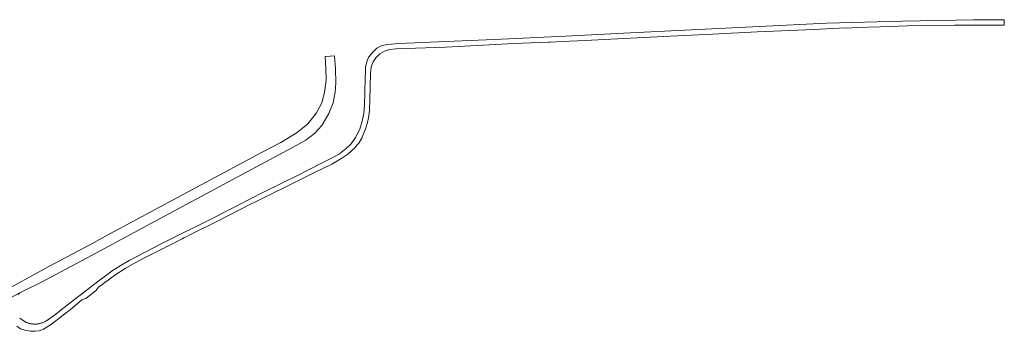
# Model space of a CAD drawing. Extents: x 146402 to 164798, y 455483 to 464134.
# Tile 575 of 575: x 164026 to 164798, y 463579 to 463823. Entities that reach past the tile are written whole.
import ezdxf

# ---------------------------------------------------------------- set-up
doc = ezdxf.new("R2010")
doc.units = 0
doc.header["$LTSCALE"] = 0.2
doc.layers.add('B-XX-VH-VERHARDING_ASFALT-GV', color=252, linetype='CONTINUOUS', lineweight=18)

msp = doc.modelspace()

# ---------------------------------------------------------------- linework, layer by layer
at = {"layer": 'B-XX-VH-VERHARDING_ASFALT-GV'}
for points in [[(164023.778, 463582.667), (164026.556, 463580.556), (164030.778, 463579.222), (164034.556, 463578.556), (164038.222, 463578.556), (164041.222, 463579), (164044.667, 463580.222), (164051, 463584.222), (164067.222, 463596.778), (164074.667, 463603.222), (164078, 463604.444), (164086.163, 463610.925), (164086.222, 463611.222), (164087.889, 463613.333), (164091.778, 463616.222), (164100.667, 463622.556), (164108.778, 463627.889), (164115.556, 463631.778), (164124.556, 463636.556), (164139, 463643.778), (164141.456, 463645.04), (164142.292, 463645.47), (164146.955, 463647.867), (164149.228, 463649.036), (164153.357, 463651.159), (164154.778, 463651.889), (164156.624, 463652.804), (164161.103, 463655.024), (164180.778, 463664.778), (164207.667, 463678.556), (164208.161, 463678.802), (164208.869, 463679.154), (164218.213, 463683.799), (164219.874, 463684.625), (164220.772, 463685.071), (164229.339, 463689.33), (164229.979, 463689.648), (164246.778, 463698), (164257.333, 463703.222), (164270.778, 463709.889), (164278.778, 463714.444), (164283.556, 463717.778), (164288.889, 463722.556), (164290.889, 463725.111), (164292, 463726.333), (164294.444, 463730.333), (164295, 463731.778), (164297.111, 463736.667), (164298.889, 463742.556), (164300, 463747.778), (164300.444, 463752.111), (164300.778, 463760.556), (164300.889, 463770.889), (164301.222, 463780.889), (164301.667, 463786.222), (164303.333, 463790.222), (164305.444, 463793.222), (164308.667, 463796.444), (164312.222, 463798.556), (164316.222, 463799.889), (164321.111, 463800.444), (164328.667, 463800.667), (164360.444, 463801.778), (164413.667, 463804.444), (164440.778, 463805.556), (164442.333, 463805.556), (164451.444, 463806.222), (164469.667, 463807), (164500, 463808.509), (164536.667, 463810.333), (164569.444, 463811.889), (164604.667, 463813.778), (164649.111, 463815.667), (164673.778, 463816.778), (164675.444, 463816.667), (164682.556, 463817), (164701, 463817.667), (164722.556, 463818.333), (164759.333, 463818.889), (164798.41, 463819.049), (164798.49, 463823.263), (164774.222, 463823.222), (164718.667, 463822.111), (164659.222, 463820.444), (164500, 463812.677), (164454.222, 463810.444), (164398.222, 463807.667), (164323.333, 463804.556), (164314.889, 463803.889), (164310, 463802.889), (164306.333, 463801), (164303, 463797.667), (164300.442, 463794.54), (164300, 463794), (164298.889, 463791.667), (164298, 463789.111), (164297.444, 463786.333), (164297.222, 463782.556), (164297, 463777), (164296.667, 463766.111), (164296.556, 463756.667), (164296.111, 463749.556), (164294.778, 463743.556), (164292.889, 463737.333), (164289.556, 463730.667), (164286, 463725.889), (164282.222, 463722), (164276.889, 463717.889), (164270.222, 463714.333), (164262.222, 463710.222), (164244.444, 463701.222), (164216.778, 463687.444), (164178.556, 463668), (164137.111, 463647.333), (164112, 463634.222), (164104.778, 463630), (164099.441, 463626.563), (164098.222, 463625.778), (164087.444, 463617.667), (164060.778, 463597.333), (164053.333, 463591.222), (164047.822, 463587.344), (164047.684, 463587.249), (164047.248, 463586.961), (164046.803, 463586.687), (164046.349, 463586.426), (164045.888, 463586.178), (164045.42, 463585.945), (164044.944, 463585.726), (164044.462, 463585.521), (164043.974, 463585.33), (164043.48, 463585.155), (164042.981, 463584.994), (164042.477, 463584.848), (164041.969, 463584.718), (164041.457, 463584.602), (164040.942, 463584.503), (164040.424, 463584.418), (164039.904, 463584.35), (164039.382, 463584.296), (164038.859, 463584.259), (164038.335, 463584.237), (164037.81, 463584.231), (164037.285, 463584.241), (164036.762, 463584.266), (164036.239, 463584.308), (164035.717, 463584.365), (164035.198, 463584.437), (164034.681, 463584.525), (164034.167, 463584.629), (164033.657, 463584.748), (164033.151, 463584.882), (164032.649, 463585.031), (164032.152, 463585.196), (164031.66, 463585.375), (164031.174, 463585.569), (164030.695, 463585.777), (164030.222, 463586), (164026, 463588.889)], [(164013.81, 463602.351), (164026.222, 463608.778), (164029.222, 463610.222), (164042.556, 463617), (164078.889, 463636.333), (164149.778, 463674.444), (164240.111, 463722.778), (164250.556, 463728.667), (164257.222, 463734), (164263, 463740.111), (164268.667, 463749.556), (164271.889, 463758), (164273.556, 463766.222), (164274.111, 463773.667), (164273.667, 463784.667), (164273, 463794.556), (164272.99, 463794.777), (164269.589, 463794.625), (164269.474, 463794.62), (164265.556, 463794.444), (164266.222, 463784.556), (164266.333, 463775.889), (164265.111, 463766.111), (164263, 463757.889), (164258.889, 463750.111), (164252, 463741.444), (164243.667, 463734.778), (164230.778, 463726.889), (164216.333, 463719.333), (164168.444, 463693.667), (164096.238, 463654.769), (164095.222, 463654.222), (164084.333, 463648.333), (164048.778, 463629.444), (164008.556, 463607.556)], [(164024.889, 463607.444), (164026.222, 463608.778), (164013.81, 463602.351)]]:
    msp.add_lwpolyline(points, dxfattribs=at)

doc.saveas('drawing.dxf')
